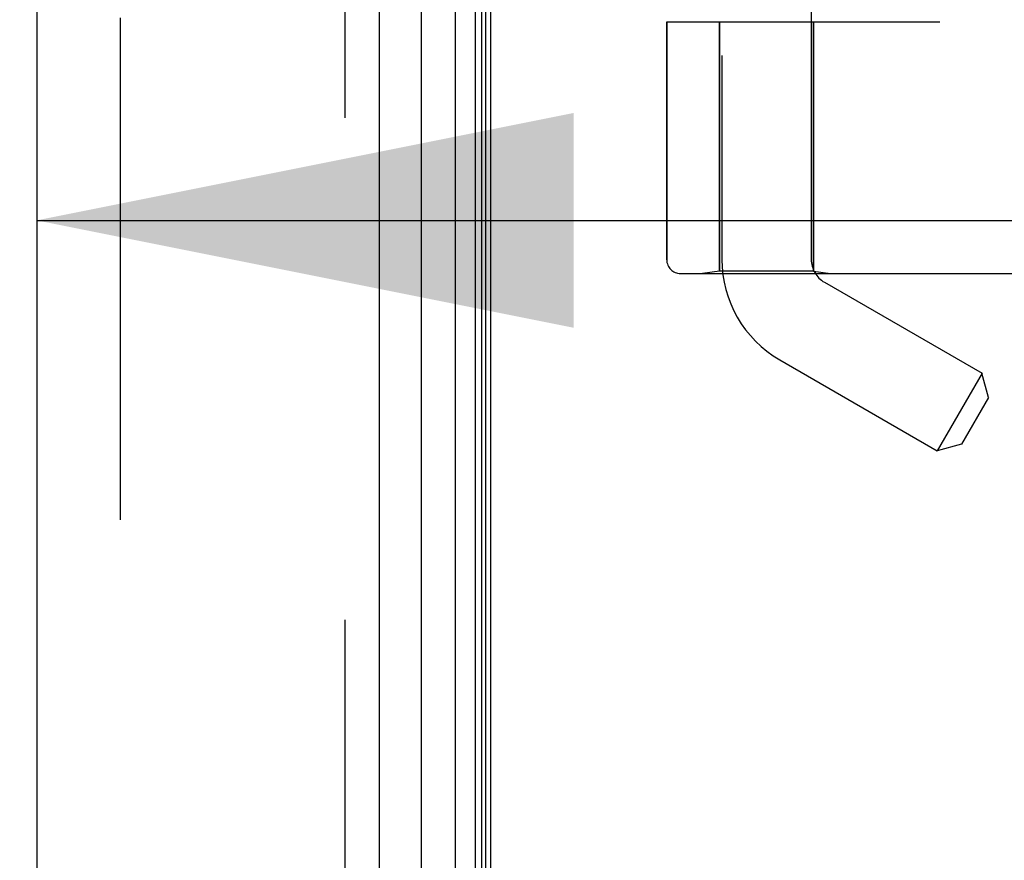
# Model space of a CAD drawing. Header units: inches. Extents: x 0 to 200, y 0 to 129.
# Tile 267 of 276: x 105.93 to 108.09, y 86.67 to 88.52. Entities that reach past the tile are written whole.
import ezdxf

# ---------------------------------------------------------------- set-up
doc = ezdxf.new("R2010")
doc.units = ezdxf.units.IN
doc.header["$LTSCALE"] = 11
doc.header["$MEASUREMENT"] = 0
doc.linetypes.add('HIDDEN', pattern=[0.2, 0.1, -0.1])
doc.layers.get('0').update_dxf_attribs({"linetype": 'CONTINUOUS'})
for name, color, linetype in [('DEFAULT_2', 8, 'HIDDEN'), ('DIMENSIONS', 7, 'CONTINUOUS'), ('LEFTHAND_DOOR_ASSEMBLY', 7, 'CONTINUOUS'), ('RIGHTHAND_DOOR_ASSEMBLY', 7, 'CONTINUOUS')]:
    doc.layers.add(name, color=color, linetype=linetype)
doc.styles.get("Standard").update_dxf_attribs({"font": 'arial.ttf'})
doc.dimstyles.new('DIMSTYLE_1', dxfattribs={"dimtxt": 0.882353, "dimasz": 1.176471, "dimexe": 0.09, "dimexo": 0.07, "dimgap": 0.0375, "dimtad": 0, "dimtih": 1, "dimtoh": 1, "dimzin": 4, "dimdsep": 46, "dimtxsty": 'Standard', "dimblk": '_FILLED', "dimblk1": '_FILLED', "dimblk2": '_FILLED', "dimcen": 0.09, "dimadec": 3, "dimazin": 1, "dimtfac": 1, "dimtdec": 3, "dimtofl": 0, "dimtmove": 0, "dimatfit": 3, "dimldrblk": '_FILLED', "dimfxl": 0, "dimtolj": 1, "dimtzin": 4, "dimarcsym": 0})

# ---------------------------------------------------------------- blocks, each defined once
blk = doc.blocks.new('_FILLED')
at = {"color": 0, "linetype": 'ByBlock'}
blk.add_solid([(0, 0), (-1, 0.2), (-1, -0.2)], dxfattribs=at)
blk = doc.blocks.new('*D10')
at = {"layer": 'DIMENSIONS', "color": 2, "linetype": 'Continuous'}
for p, q in [((105.9689, 88.4873), (105.9689, 87.0173)), ((117.6349, 88.4873), (117.6349, 87.0173)), ((105.9689, 88.0762), (109.8191, 88.0762)), ((117.6349, 88.0762), (113.7848, 88.0762))]:
    blk.add_line(p, q, dxfattribs=at)
at = {"layer": 'DIMENSIONS', "color": 2, "linetype": 'Continuous', "xscale": 1.1764705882, "yscale": 1.1764705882, "zscale": 1.1764705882, "rotation": 180}
blk.add_blockref('_FILLED', (105.9689, 88.0762), dxfattribs=at)
at = {"layer": 'DIMENSIONS', "color": 2, "linetype": 'Continuous', "xscale": 1.1764705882, "yscale": 1.1764705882, "zscale": 1.1764705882}
blk.add_blockref('_FILLED', (117.6349, 88.0762), dxfattribs=at)
at = {"layer": 'DIMENSIONS', "color": 2, "linetype": 'Continuous', "insert": (111.8019, 88.5173), "char_height": 0.88235, "width": 4.854581, "attachment_point": 2, "line_spacing_factor": 0.9}
blk.add_mtext('11.67\\PUSABLE\\PDEPTH', dxfattribs=at)
blk = doc.blocks.new('*D12')
at = {"layer": 'DIMENSIONS', "color": 2, "linetype": 'Continuous'}
for p, q in [((106.2444, 94.1858), (101.7828, 94.1858)), ((102.8416, 94.1858), (102.8416, 65.0682)), ((102.8416, 34.1858), (102.8416, 63.3034)), ((106.2554, 34.1858), (101.7828, 34.1858))]:
    blk.add_line(p, q, dxfattribs=at)
at = {"layer": 'DIMENSIONS', "color": 2, "linetype": 'Continuous', "xscale": 1.1764705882, "yscale": 1.1764705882, "zscale": 1.1764705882}
for p, rotation in [((102.8416, 94.1858), 90), ((102.8416, 34.1858), 270)]:
    blk.add_blockref('_FILLED', p, dxfattribs=dict(at, rotation=rotation))
at = {"layer": 'DIMENSIONS', "color": 2, "linetype": 'Continuous', "insert": (102.8416, 64.627), "char_height": 0.88235, "width": 3.083315, "attachment_point": 2, "line_spacing_factor": 0.9}
blk.add_mtext('60.00', dxfattribs=at)

msp = doc.modelspace()

# ---------------------------------------------------------------- linework, layer by layer
at = {"color": 3, "linetype": 'Continuous'}
msp.add_line((106.9639, 34.2898), (106.9639, 94.0818), dxfattribs=at)
at = {"layer": 'DEFAULT_2', "color": 8, "linetype": 'HIDDEN'}
msp.add_line((106.1514, 92.9202), (106.1514, 35.4514), dxfattribs=at)
at = {"layer": 'LEFTHAND_DOOR_ASSEMBLY', "color": 8, "linetype": 'HIDDEN'}
for p, q in [((105.9689, 93.8008), (105.9689, 34.5708)), ((106.6439, 93.8008), (106.6439, 34.5708)), ((107.9179, 90.1108), (107.9179, 88.5108)), ((107.3492, 88.5108), (107.3492, 87.9896)), ((107.3492, 88.5108), (107.9479, 88.5108)), ((107.4649, 88.5108), (107.4649, 87.9648)), ((107.6709, 88.5108), (107.6709, 87.9648)), ((107.4649, 87.9648), (107.4274, 87.9596)), ((107.6709, 87.9648), (107.4649, 87.9648)), ((107.6709, 87.9648), (107.7084, 87.9596)), ((107.3792, 87.9596), (109.4429, 87.9596))]:
    msp.add_line(p, q, dxfattribs=at)
for centre, radius, start, end in [((107.4429, 86.0357), 2.7751, 43.8884, 90), ((107.3792, 87.9896), 0.03, 180, 270)]:
    msp.add_arc(centre, radius, start, end, dxfattribs=at)
at = {"layer": 'RIGHTHAND_DOOR_ASSEMBLY', "color": 7, "linetype": 'Continuous'}
for p, q in [((106.8862, 34.5204), (106.8862, 93.8512)), ((106.9296, 93.8422), (106.9296, 34.5294)), ((106.9433, 93.8355), (106.9433, 34.5361)), ((106.952, 93.8331), (106.952, 34.5385)), ((106.811, 93.8228), (106.811, 34.5488))]:
    msp.add_line(p, q, dxfattribs=at)
at = {"layer": 'RIGHTHAND_DOOR_ASSEMBLY', "color": 8, "linetype": 'HIDDEN'}
for p, q in [((105.9689, 93.8008), (105.9689, 34.5708)), ((106.6439, 93.8008), (106.6439, 34.5708)), ((107.6659, 90.8388), (107.6659, 87.9908)), ((107.4699, 90.6374), (107.4699, 87.9908)), ((107.9179, 90.1108), (107.9179, 88.5108)), ((107.3492, 87.9896), (107.3492, 88.5108)), ((107.3492, 88.5108), (107.9479, 88.5108)), ((107.4649, 87.9648), (107.4649, 88.5108)), ((107.6709, 87.9648), (107.6709, 88.5108)), ((107.4649, 87.9648), (107.4274, 87.9596)), ((107.6709, 87.9648), (107.4649, 87.9648)), ((107.6709, 87.9648), (107.7084, 87.9596)), ((107.3792, 87.9596), (109.4429, 87.9596)), ((107.6949, 87.9406), (108.0401, 87.7413)), ((107.5969, 87.7708), (107.9421, 87.5716)), ((108.0401, 87.7413), (107.9421, 87.5716)), ((108.0543, 87.688), (108.04, 87.7413)), ((108.0543, 87.688), (107.9953, 87.5858)), ((107.9953, 87.5858), (107.9421, 87.5716))]:
    msp.add_line(p, q, dxfattribs=at)
at = {"layer": 'RIGHTHAND_DOOR_ASSEMBLY', "color": 3, "linetype": 'Continuous'}
msp.add_line((106.7189, 93.8008), (106.7189, 34.5708), dxfattribs=at)
at = {"layer": 'RIGHTHAND_DOOR_ASSEMBLY', "color": 8, "linetype": 'HIDDEN'}
for centre, radius, start, end in [((107.4429, 86.0357), 2.7751, 43.8884, 90), ((107.3792, 87.9896), 0.03, 180, 270), ((107.7239, 87.9908), 0.254, 180, 240), ((107.7239, 87.9908), 0.058, 180, 240)]:
    msp.add_arc(centre, radius, start, end, dxfattribs=at)

# ---------------------------------------------------------------- dimensions: what is measured, and where the dimension line sits
at = {"layer": 'DIMENSIONS', "color": 2, "linetype": 'Continuous'}
dim = msp.add_linear_dim(base=(102.8416, 94.1858), p1=(106.3254, 34.1858), p2=(106.3144, 94.1858), angle=90, dimstyle='DIMSTYLE_1', dxfattribs=at)
dim.commit()
dim.dimension.update_dxf_attribs({"geometry": '*D12', "text_midpoint": (102.8348, 64.1809), "dimtype": 160})
dim = msp.add_linear_dim(base=(117.6349, 88.0762), p1=(105.9689, 86.9473), p2=(117.6349, 86.9473), text='<>\\PUSABLE\\PDEPTH', dimstyle='DIMSTYLE_1', dxfattribs=at)
dim.commit()
dim.dimension.update_dxf_attribs({"geometry": '*D10', "text_midpoint": (111.8019, 86.7526), "dimtype": 160})

doc.saveas('drawing.dxf')
